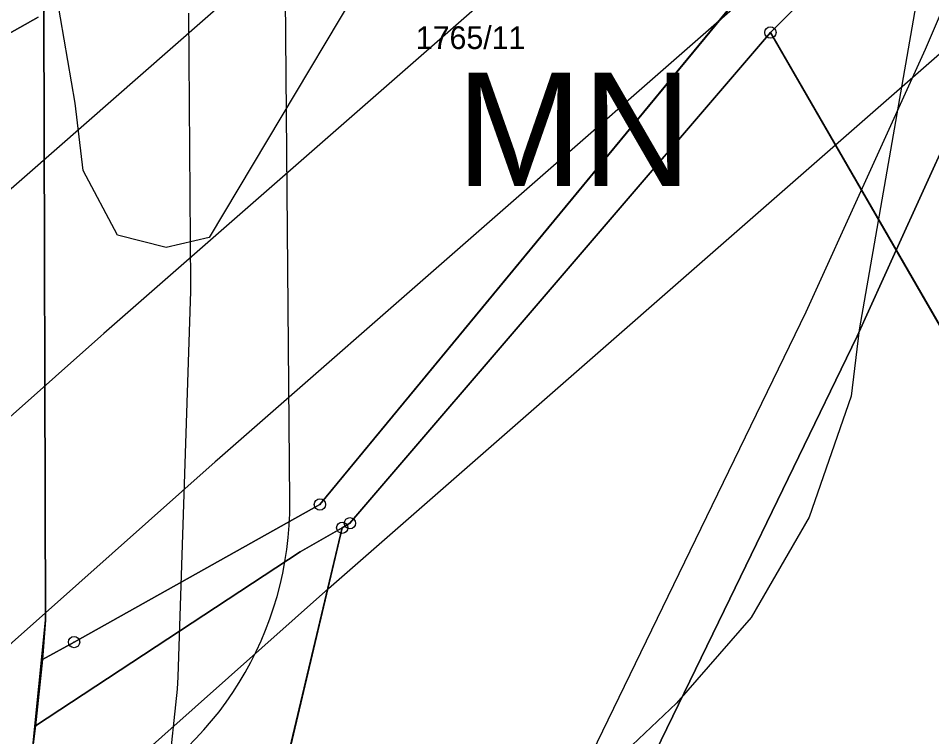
# Model space of a CAD drawing. Extents: x -706130 to -698555, y -971544 to -967260.
# Drawn here: x -704352.8 to -704272.2, y -971018.6 to -970955.2 of the extents above; entities that cross this region are included whole.
import ezdxf

# ---------------------------------------------------------------- set-up
doc = ezdxf.new("R2010")
doc.units = 0
for name, color, linetype in [('BPEJ hranice S', 7, 'Continuous'), ('BPEJ I-II trida ochrany S', 7, 'Continuous'), ('Elektro VVN nadzemní 110 S', 7, 'Continuous'), ('KN_Hranice_parcel', 7, 'Continuous'), ('KN_Parcelni cisla', 7, 'Continuous'), ('KN_Polygon parcely', 7, 'Continuous'), ('KN_POZEMKY_14_OSTATNI PLOCHA', 7, 'Continuous'), ('KN_POZEMKY_2_ORNA PUDA', 7, 'Continuous'), ('KN_VYUZITI_16_ostatni plocha_silnice', 7, 'Continuous'), ('KN_VYUZITI_27_ostatni plocha_neplodna puda', 7, 'Continuous'), ('KN_Značky bodu BP', 7, 'Continuous'), ('OP ELE VN_VVN_trafostanice', 7, 'Continuous'), ('OP lesa 30 m', 7, 'Continuous'), ('OP silnic S', 7, 'Continuous'), ('Plochy doprava silniční - silnice III třídy S', 7, 'Continuous'), ('Plochy N_P ŠRAFY', 7, 'Continuous'), ('Plochy smíšené nezastavěného území všeobecné S', 7, 'Continuous'), ('Plochy těžby nerostů - jiné N', 7, 'Continuous'), ('Plochy zmen_plochy zmen v krajine', 7, 'Continuous'), ('Plochy zmen_plochy zmen v krajine_ZAKL', 7, 'Continuous'), ('Regulační bloky v krajině N', 7, 'Continuous'), ('Regulační bloky v krajině S', 7, 'Continuous'), ('Regulační bloky zastavěné S', 7, 'Continuous'), ('Regulační kódy v krajině S', 7, 'Continuous'), ('Spoje_dálkový komunikační kabel S', 7, 'Continuous'), ('Trasy cykloturistické N', 7, 'Continuous'), ('VÝŠKOPIS_vrstevnice hlavní', 7, 'Continuous'), ('VÝŠKOPIS_vrstevnice zesílená', 7, 'Continuous'), ('Zábory hodnocené - plochy', 7, 'Continuous')]:
    doc.layers.add(name, color=color, linetype=linetype)

msp = doc.modelspace()

# ---------------------------------------------------------------- linework, layer by layer
at = {"layer": 'BPEJ hranice S'}
for points in [[(-704351.086, -970955.148), (-704359.205, -970959.705), (-704361.427, -970960.953), (-704361.193, -970982.495), (-704361.092, -970991.796), (-704364.9, -970980.93), (-704377.9, -970979.05), (-704388.29, -970984.51), (-704388.89, -970985.569), (-704389.543, -970985.943), (-704396.736, -970998.634), (-704425.92, -971019.27), (-704430.943, -971024.066), (-704434.877, -971026.844), (-704447.945, -971040.3), (-704448.75, -971041.07), (-704449.23, -971041.624), (-704449.712, -971042.121), (-704450.901, -971043.345), (-704453.6, -971046.125), (-704461.41, -971000.71), (-704480.71, -970987.86)], [(-704480.71, -970987.86), (-704461.41, -971000.71), (-704453.6, -971046.125), (-704450.901, -971043.345), (-704449.712, -971042.121), (-704449.23, -971041.624), (-704448.75, -971041.07), (-704447.945, -971040.3), (-704434.877, -971026.844), (-704430.943, -971024.066), (-704425.92, -971019.27), (-704396.736, -970998.634), (-704389.543, -970985.943), (-704388.89, -970985.569), (-704388.29, -970984.51), (-704377.9, -970979.05), (-704364.9, -970980.93), (-704361.092, -970991.796), (-704361.193, -970982.495), (-704361.427, -970960.953), (-704359.205, -970959.705), (-704351.086, -970955.148)]]:
    msp.add_lwpolyline(points, dxfattribs=at)
at = {"layer": 'BPEJ I-II trida ochrany S'}
for p, q in [((-704350.59, -970954.64), (-704350.44, -971008.36)), ((-704324.25, -971000.2), (-704333.22, -971037.99)), ((-704327.96, -971002.32), (-704324.25, -971000.2)), ((-704351.31, -971017.68), (-704327.96, -971002.32)), ((-704350.44, -971008.36), (-704350.69, -971011.84)), ((-704350.69, -971011.84), (-704351.31, -971017.68))]:
    msp.add_line(p, q, dxfattribs=at)
at = {"layer": 'Elektro VVN nadzemní 110 S'}
for points in [[(-700677.677, -968389.528), (-700720.304, -968520.306), (-700885.115, -968619.166), (-701029.754, -968695.318), (-701213.152, -968797.172), (-701387.475, -968896.723), (-701622.951, -968906.838), (-701850.912, -968917.008), (-702086.178, -968927.585), (-702286.998, -968936.087), (-702541.24, -968947.698), (-702750.647, -968956.72), (-702961.96, -969032.287), (-703136.098, -969256.652), (-703287.02, -969447.513), (-703413.534, -969614.387), (-703545.699, -969788.252), (-703681.757, -969967.399), (-703806.765, -970129.364), (-703869.248, -970324.028), (-703923.825, -970499.99), (-703982.926, -970684.037), (-704154.483, -970835.914), (-704335.279, -970994.233)], [(-701037.448, -968682.442), (-701220.872, -968784.312), (-701391.865, -968881.837), (-701623.289, -968891.842), (-701851.27, -968902.012), (-702086.704, -968912.595), (-702287.464, -968921.093), (-702541.562, -968932.702), (-702753.573, -968941.778), (-702971.28, -969019.793), (-703148.004, -969247.528), (-703298.94, -969438.407), (-703425.508, -969605.353), (-703557.681, -969779.228), (-703693.683, -969958.301), (-703820.275, -970122.336), (-703883.552, -970319.512), (-703938.115, -970495.43), (-703995.914, -970675.443), (-704164.339, -970824.606), (-704345.279, -970983.051), (-704345.554, -970983.295)], [(-704345.554, -970983.295), (-704483.214, -971105.759), (-704640.234, -971243.735), (-704805.868, -971389.211), (-704875.362, -971405.348)], [(-704335.279, -970994.233), (-704335.461, -970994.393), (-704473.448, -971117.143), (-704630.386, -971255.049), (-704798.952, -971403.107), (-704854.089, -971415.883)]]:
    msp.add_lwpolyline(points, dxfattribs=at)
at = {"layer": 'KN_Hranice_parcel'}
for p, q in [((-704286.47, -970956.5), (-704323.57, -970999.81)), ((-704286.47, -970956.5), (-704265.51, -970992.76)), ((-704323.57, -970999.81), (-704324.25, -971000.2)), ((-704350.69, -971011.84), (-704347.92, -971010.29)), ((-704351.31, -971017.68), (-704350.69, -971011.84)), ((-704351.31, -971017.68), (-704351.58, -971019.76))]:
    msp.add_line(p, q, dxfattribs=at)
for points in [[(-704281.14, -970905), (-704276.95, -970923.59), (-704283.01, -970953.04), (-704286.47, -970956.5)], [(-704347.92, -971010.29), (-704326.22, -970998.15), (-704288.06, -970951.87), (-704281.6, -970922.65), (-704284.8, -970908.39)], [(-704350.69, -971011.84), (-704350.44, -971008.36), (-704350.59, -970954.64)], [(-704324.25, -971000.2), (-704327.96, -971002.32), (-704351.31, -971017.68)], [(-704333.99, -971068.42), (-704333.22, -971037.99), (-704324.25, -971000.2)]]:
    msp.add_lwpolyline(points, dxfattribs=at)
at = {"layer": 'KN_Polygon parcely'}
msp.add_lwpolyline([(-704506.42, -971249.39), (-704415.53, -971158.66), (-704407.11, -971148.63), (-704392.41, -971128.82), (-704372.53, -971093.91), (-704363.75, -971071.95), (-704354.41, -971041.91), (-704352.25, -971025.04), (-704351.58, -971019.76), (-704351.31, -971017.68), (-704350.69, -971011.84), (-704350.44, -971008.36), (-704350.59, -970954.64), (-704350.71, -970916.39), (-704355.73, -970900.46), (-704376.72, -970873.06), (-704385.45, -970859.24), (-704393.06, -970832.89), (-704393.81, -970830.29), (-704396.32, -970808.97), (-704395, -970781.85), (-704385.12, -970737.85), (-704377.41, -970702.19)], dxfattribs=at)
for points in [[(-704287.09, -970906.43), (-704284.8, -970908.39), (-704281.6, -970922.65), (-704288.06, -970951.87), (-704326.22, -970998.15), (-704347.92, -971010.29), (-704350.69, -971011.84), (-704351.31, -971017.68), (-704327.96, -971002.32), (-704324.25, -971000.2), (-704323.57, -970999.81), (-704286.47, -970956.5), (-704283.01, -970953.04), (-704276.95, -970923.59), (-704281.14, -970905), (-704282.97, -970903.37)], [(-704202.73, -971001.1), (-704200.35, -970988.73), (-704188.81, -970974.52), (-704179.33, -970969.22), (-704179.29, -970939.8), (-704173.02, -970920.17), (-704261.48, -970907.6), (-704281.14, -970905), (-704276.95, -970923.59), (-704283.01, -970953.04), (-704286.47, -970956.5), (-704265.51, -970992.76)], [(-704326.22, -970998.15), (-704288.06, -970951.87), (-704281.6, -970922.65), (-704284.8, -970908.39), (-704287.09, -970906.43), (-704336.95, -970942.29), (-704350.59, -970954.64), (-704350.44, -971008.36), (-704350.69, -971011.84), (-704347.92, -971010.29)], [(-704323.57, -970999.81), (-704324.25, -971000.2), (-704333.22, -971037.99), (-704333.99, -971068.42), (-704277.35, -971213.96), (-704176.41, -971125.43), (-704113.27, -971060.37), (-704100.66, -971058.2), (-704145.39, -971005.37), (-704153.18, -971013.51), (-704150.43, -971016.79), (-704165.44, -971031.37), (-704197.66, -971020.09), (-704204.66, -971011.14), (-704202.73, -971001.1), (-704265.51, -970992.76), (-704286.47, -970956.5)], [(-704324.25, -971000.2), (-704327.96, -971002.32), (-704351.31, -971017.68), (-704351.58, -971019.76), (-704333.99, -971068.42), (-704333.22, -971037.99)]]:
    msp.add_lwpolyline(points, close=True, dxfattribs=at)
at = {"layer": 'KN_POZEMKY_14_OSTATNI PLOCHA'}
for p, q in [((-704350.59, -970954.64), (-704350.44, -971008.36)), ((-704324.25, -971000.2), (-704333.22, -971037.99)), ((-704327.96, -971002.32), (-704324.25, -971000.2)), ((-704351.31, -971017.68), (-704327.96, -971002.32)), ((-704350.44, -971008.36), (-704350.69, -971011.84)), ((-704350.69, -971011.84), (-704351.31, -971017.68)), ((-704351.31, -971017.68), (-704351.58, -971019.76)), ((-704351.58, -971019.76), (-704351.31, -971017.68))]:
    msp.add_line(p, q, dxfattribs=at)
at = {"layer": 'KN_POZEMKY_2_ORNA PUDA'}
for p, q in [((-704288.06, -970951.87), (-704326.22, -970998.15)), ((-704326.22, -970998.15), (-704288.06, -970951.87)), ((-704286.47, -970956.5), (-704283.01, -970953.04)), ((-704283.01, -970953.04), (-704286.47, -970956.5)), ((-704350.44, -971008.36), (-704350.59, -970954.64)), ((-704323.57, -970999.81), (-704286.47, -970956.5)), ((-704286.47, -970956.5), (-704323.57, -970999.81)), ((-704286.47, -970956.5), (-704265.51, -970992.76)), ((-704265.51, -970992.76), (-704286.47, -970956.5)), ((-704326.22, -970998.15), (-704347.92, -971010.29)), ((-704347.92, -971010.29), (-704326.22, -970998.15)), ((-704333.22, -971037.99), (-704324.25, -971000.2)), ((-704324.25, -971000.2), (-704327.96, -971002.32)), ((-704324.25, -971000.2), (-704323.57, -970999.81)), ((-704323.57, -970999.81), (-704324.25, -971000.2)), ((-704327.96, -971002.32), (-704351.31, -971017.68)), ((-704350.69, -971011.84), (-704350.44, -971008.36)), ((-704347.92, -971010.29), (-704350.69, -971011.84)), ((-704350.69, -971011.84), (-704347.92, -971010.29)), ((-704351.31, -971017.68), (-704350.69, -971011.84))]:
    msp.add_line(p, q, dxfattribs=at)
at = {"layer": 'KN_VYUZITI_16_ostatni plocha_silnice'}
for p, q in [((-704350.59, -970954.64), (-704350.44, -971008.36)), ((-704350.44, -971008.36), (-704350.69, -971011.84)), ((-704350.69, -971011.84), (-704351.31, -971017.68)), ((-704351.31, -971017.68), (-704351.58, -971019.76))]:
    msp.add_line(p, q, dxfattribs=at)
at = {"layer": 'KN_VYUZITI_27_ostatni plocha_neplodna puda'}
for p, q in [((-704324.25, -971000.2), (-704333.22, -971037.99)), ((-704327.96, -971002.32), (-704324.25, -971000.2)), ((-704351.31, -971017.68), (-704327.96, -971002.32)), ((-704351.58, -971019.76), (-704351.31, -971017.68))]:
    msp.add_line(p, q, dxfattribs=at)
at = {"layer": 'KN_Značky bodu BP'}
for centre, radius in [((-704286.47, -970956.5), 0.5), ((-704286.47, -970956.5), 0.0303), ((-704326.22, -970998.15), 0.5), ((-704326.22, -970998.15), 0.0303), ((-704324.25, -971000.2), 0.5), ((-704323.57, -970999.81), 0.5), ((-704324.25, -971000.2), 0.0303), ((-704323.57, -970999.81), 0.0303), ((-704347.92, -971010.29), 0.5), ((-704347.92, -971010.29), 0.0303)]:
    msp.add_circle(centre, radius, dxfattribs=at)
at = {"layer": 'OP ELE VN_VVN_trafostanice'}
for points in [[(-703452.402, -969615.945), (-703569.622, -969770.15), (-703569.626, -969770.156), (-703705.587, -969949.174), (-703832.15, -970113.172), (-703832.175, -970113.205), (-703832.747, -970114.002), (-703833.265, -970114.836), (-703833.728, -970115.702), (-703834.133, -970116.596), (-703834.479, -970117.514), (-703834.558, -970117.753), (-703897.835, -970314.929), (-703897.879, -970315.068), (-703952.418, -970490.911), (-704008.938, -970666.941), (-704174.249, -970813.346), (-704355.228, -970971.824)], [(-704325.46, -971005.573), (-704144.601, -970847.199), (-704144.593, -970847.192), (-704144.54, -970847.145), (-703972.983, -970695.268), (-703972.319, -970694.644), (-703971.648, -970693.927), (-703971.026, -970693.168), (-703970.454, -970692.37), (-703969.936, -970691.537), (-703969.473, -970690.671), (-703969.068, -970689.777), (-703968.722, -970688.859), (-703968.644, -970688.623), (-703909.543, -970504.576), (-703909.498, -970504.434), (-703854.943, -970328.542), (-703793.286, -970136.45), (-703669.883, -969976.564), (-703669.857, -969976.53), (-703669.812, -969976.471), (-703533.758, -969797.33), (-703443.28, -969678.304)], [(-704832.908, -971426.373), (-704795.566, -971417.72), (-704795.07, -971417.596), (-704794.13, -971417.311), (-704793.212, -971416.965), (-704792.318, -971416.56), (-704791.452, -971416.097), (-704790.619, -971415.579), (-704789.821, -971415.007), (-704789.062, -971414.385), (-704789.053, -971414.377), (-704620.487, -971266.319), (-704620.485, -971266.317), (-704463.547, -971128.411), (-704463.478, -971128.35), (-704325.46, -971005.573)]]:
    msp.add_lwpolyline(points, dxfattribs=at)
at = {"layer": 'OP lesa 30 m'}
msp.add_line((-704328.881, -970997.857), (-704329.551, -970918.537), dxfattribs=at)
for centre, start, end in [((-704358.88, -970998.11), 231.79003, 0.48395), ((-704246.65, -971043.48), 69.65791, 216.4618)]:
    msp.add_arc(centre, 30, start, end, dxfattribs=at)
at = {"layer": 'OP silnic S'}
msp.add_lwpolyline([(-704355.335, -971085.2), (-704355.005, -971084.183), (-704351.563, -971072.11), (-704345.821, -971052.258), (-704345.633, -971051.544), (-704341.643, -971034.684), (-704341.449, -971033.725), (-704339.681, -971022.744), (-704339.571, -971021.916), (-704338.791, -971014.436), (-704338.718, -971013.365), (-704337.616, -970979.334), (-704337.608, -970978.787), (-704337.803, -970954.785)], dxfattribs=at)
at = {"layer": 'Plochy doprava silniční - silnice III třídy S'}
for p, q in [((-704350.44, -971008.36), (-704350.59, -970954.64)), ((-704350.69, -971011.84), (-704350.44, -971008.36)), ((-704351.31, -971017.68), (-704350.69, -971011.84)), ((-704351.58, -971019.76), (-704351.31, -971017.68))]:
    msp.add_line(p, q, dxfattribs=at)
at = {"layer": 'Plochy N_P ŠRAFY'}
for points in [[(-704245.876, -970909.817), (-704257.954, -970935.915), (-704268.234, -970960.005), (-704275.365, -970975.711)], [(-704275.365, -970975.711), (-704278.813, -970983.305), (-704290.042, -971006.464), (-704300.652, -971028.274), (-704309.497, -971046.523), (-704316.811, -971061.756), (-704323.434, -971074.094), (-704328.834, -971081.67)]]:
    msp.add_lwpolyline(points, dxfattribs=at)
at = {"layer": 'Plochy smíšené nezastavěného území všeobecné S'}
for p, q in [((-704350.59, -970954.64), (-704350.44, -971008.36)), ((-704278.813, -970983.305), (-704275.365, -970975.711)), ((-704350.44, -971008.36), (-704350.69, -971011.84)), ((-704350.69, -971011.84), (-704351.31, -971017.68)), ((-704351.31, -971017.68), (-704351.58, -971019.76))]:
    msp.add_line(p, q, dxfattribs=at)
for points in [[(-704275.365, -970975.711), (-704268.234, -970960.005), (-704257.954, -970935.915), (-704245.876, -970909.817)], [(-704309.497, -971046.523), (-704300.652, -971028.274), (-704290.042, -971006.464), (-704278.813, -970983.305)]]:
    msp.add_lwpolyline(points, dxfattribs=at)
at = {"layer": 'Plochy těžby nerostů - jiné N'}
for points in [[(-704245.876, -970909.817), (-704257.954, -970935.915), (-704268.234, -970960.005), (-704275.365, -970975.711)], [(-704275.365, -970975.711), (-704278.813, -970983.305), (-704290.042, -971006.464), (-704300.652, -971028.274), (-704309.497, -971046.523), (-704316.811, -971061.756), (-704323.434, -971074.094), (-704328.834, -971081.67)]]:
    msp.add_lwpolyline(points, dxfattribs=at)
at = {"layer": 'Plochy zmen_plochy zmen v krajine'}
msp.add_lwpolyline([(-704049.697, -970921.815), (-704173.02, -970920.17), (-704245.876, -970909.817), (-704257.954, -970935.915), (-704268.234, -970960.005), (-704275.365, -970975.711), (-704278.813, -970983.305), (-704290.042, -971006.464), (-704300.652, -971028.274), (-704309.497, -971046.523), (-704316.811, -971061.756), (-704323.434, -971074.094), (-704328.834, -971081.67), (-704277.35, -971213.96), (-704176.41, -971125.43), (-704113.27, -971060.37), (-704100.66, -971058.2), (-704059.31, -971011.16), (-704005.5, -970949.94), (-703980.662, -970935.217), (-703986.846, -970877.485), (-704015.818, -970895.628), (-704020.45, -970900.54), (-704037.66, -970907.98)], close=True, dxfattribs=at)
at = {"layer": 'Plochy zmen_plochy zmen v krajine_ZAKL'}
msp.add_lwpolyline([(-704049.697, -970921.815), (-704173.02, -970920.17), (-704245.876, -970909.817), (-704257.954, -970935.915), (-704268.234, -970960.005), (-704275.365, -970975.711), (-704278.813, -970983.305), (-704290.042, -971006.464), (-704300.652, -971028.274), (-704309.497, -971046.523), (-704316.811, -971061.756), (-704323.434, -971074.094), (-704328.834, -971081.67), (-704277.35, -971213.96), (-704176.41, -971125.43), (-704113.27, -971060.37), (-704100.66, -971058.2), (-704059.31, -971011.16), (-704005.5, -970949.94), (-703980.662, -970935.217), (-703986.846, -970877.485), (-704015.818, -970895.628), (-704020.45, -970900.54), (-704037.66, -970907.98)], close=True, dxfattribs=at)
at = {"layer": 'Regulační bloky v krajině N'}
msp.add_lwpolyline([(-704049.697, -970921.815), (-704173.02, -970920.17), (-704245.876, -970909.817), (-704257.954, -970935.915), (-704268.234, -970960.005), (-704275.365, -970975.711), (-704278.813, -970983.305), (-704290.042, -971006.464), (-704300.652, -971028.274), (-704309.497, -971046.523), (-704316.811, -971061.756), (-704323.434, -971074.094), (-704328.834, -971081.67), (-704277.35, -971213.96), (-704176.41, -971125.43), (-704113.27, -971060.37), (-704100.66, -971058.2), (-704059.31, -971011.16), (-704005.5, -970949.94), (-703980.662, -970935.217), (-703986.846, -970877.485), (-704015.818, -970895.628), (-704020.45, -970900.54), (-704037.66, -970907.98)], close=True, dxfattribs=at)
at = {"layer": 'Regulační bloky v krajině S'}
for p, q in [((-704350.59, -970954.64), (-704350.44, -971008.36)), ((-704275.365, -970975.711), (-704268.234, -970960.005)), ((-704278.813, -970983.305), (-704275.365, -970975.711)), ((-704350.44, -971008.36), (-704350.69, -971011.84)), ((-704350.69, -971011.84), (-704351.31, -971017.68)), ((-704351.31, -971017.68), (-704351.58, -971019.76))]:
    msp.add_line(p, q, dxfattribs=at)
msp.add_lwpolyline([(-704309.497, -971046.523), (-704300.652, -971028.274), (-704290.042, -971006.464), (-704278.813, -970983.305)], dxfattribs=at)
at = {"layer": 'Regulační bloky zastavěné S'}
for p, q in [((-704350.44, -971008.36), (-704350.59, -970954.64)), ((-704350.69, -971011.84), (-704350.44, -971008.36)), ((-704351.31, -971017.68), (-704350.69, -971011.84)), ((-704351.58, -971019.76), (-704351.31, -971017.68))]:
    msp.add_line(p, q, dxfattribs=at)
at = {"layer": 'Spoje_dálkový komunikační kabel S'}
msp.add_lwpolyline([(-704262.53, -970933.9), (-704272.81, -970957.99), (-704283.34, -970981.18), (-704294.54, -971004.28), (-704305.15, -971026.09), (-704314, -971044.35), (-704321.27, -971059.49), (-704327.69, -971071.45), (-704333.94, -971080.22), (-704347.14, -971096.02), (-704361.96, -971112.17), (-704361.963, -971112.175), (-704369.08, -971120.44), (-704375.46, -971127.9), (-704376.59, -971129.23), (-704386.368, -971140.712), (-704401.578, -971158.552), (-704418.048, -971176.412), (-704433.258, -971192.172), (-704448.698, -971207.062), (-704463.528, -971222.432)], dxfattribs=at)
at = {"layer": 'Trasy cykloturistické N'}
msp.add_lwpolyline([(-704506.42, -971249.39), (-704415.53, -971158.66), (-704407.11, -971148.63), (-704392.41, -971128.82), (-704372.53, -971093.91), (-704363.75, -971071.95), (-704354.41, -971041.91), (-704351.58, -971019.76), (-704350.44, -971008.36), (-704350.59, -970954.64), (-704350.71, -970916.39), (-704355.73, -970900.46), (-704376.72, -970873.06), (-704385.45, -970859.24), (-704393.06, -970832.89), (-704393.81, -970830.29), (-704396.32, -970808.97), (-704395, -970781.85), (-704385.12, -970737.85), (-704377.41, -970702.19)], dxfattribs=at)
at = {"layer": 'VÝŠKOPIS_vrstevnice hlavní'}
msp.add_lwpolyline([(-704334.259, -970884.548), (-704335.074, -970887.877), (-704334.908, -970892.008), (-704328.643, -970897.955), (-704318.954, -970900.323), (-704310.873, -970900.35), (-704307.285, -970901.261), (-704306.399, -970905.035), (-704306.056, -970909.705), (-704306.793, -970915.27), (-704316.86, -970942.5), (-704336.01, -970974.585), (-704339.784, -970975.47), (-704344.091, -970974.378), (-704347.124, -970968.673), (-704347.822, -970962.744), (-704349.759, -970951.424), (-704357.303, -970951.758)], dxfattribs=at)
at = {"layer": 'VÝŠKOPIS_vrstevnice zesílená'}
msp.add_lwpolyline([(-704270.553, -970936.325), (-704278.624, -970982.733), (-704279.337, -970988.582), (-704283.046, -970999.282), (-704288.182, -971008.128), (-704294.746, -971015.69), (-704299.226, -971019.907), (-704305.549, -971022.755), (-704315.609, -971027.885), (-704327.394, -971033.584), (-704336.02, -971038.72), (-704342.336, -971039.846), (-704347.777, -971036.385), (-704351.465, -971024.033), (-704358.635, -971022.861)], dxfattribs=at)
at = {"layer": 'Zábory hodnocené - plochy'}
msp.add_lwpolyline([(-704049.697, -970921.815), (-704173.02, -970920.17), (-704245.876, -970909.817), (-704257.954, -970935.915), (-704268.234, -970960.005), (-704275.365, -970975.711), (-704278.813, -970983.305), (-704290.042, -971006.464), (-704300.652, -971028.274), (-704309.497, -971046.523), (-704316.811, -971061.756), (-704323.434, -971074.094), (-704328.834, -971081.67), (-704277.35, -971213.96), (-704176.41, -971125.43), (-704113.27, -971060.37), (-704100.66, -971058.2), (-704059.31, -971011.16), (-704005.5, -970949.94), (-703980.662, -970935.217), (-703986.846, -970877.485), (-704015.818, -970895.628), (-704020.45, -970900.54), (-704037.66, -970907.98)], close=True, dxfattribs=at)

# ---------------------------------------------------------------- texts
at = {"layer": 'KN_Parcelni cisla'}
msp.add_text('1765/11', height=2, dxfattribs=at).set_placement((-704317.76, -970957.96))
at = {"layer": 'Regulační kódy v krajině S'}
msp.add_text('MN', height=10, dxfattribs=at).set_placement((-704314.206, -970970.054))

doc.saveas('drawing.dxf')
